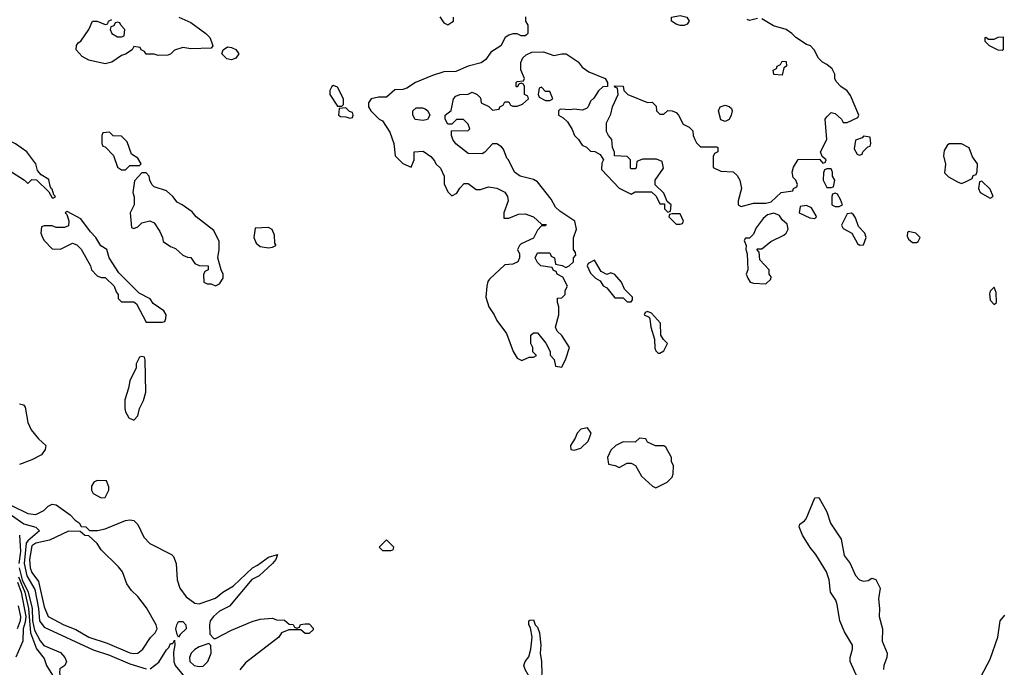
# Model space of a CAD drawing. Header units: inches. Extents: x 2380249 to 2585472, y 382747 to 546448.
# Tile 415 of 626: x 2488510 to 2493340, y 490241 to 493418. Entities that reach past the tile are written whole.
import ezdxf

# ---------------------------------------------------------------- set-up
doc = ezdxf.new("R2010")
doc.units = ezdxf.units.IN
doc.header["$MEASUREMENT"] = 0
doc.layers.add('C4489', color=7, linetype='Continuous')
doc.layers.add('C4499', color=7, linetype='Continuous')

msp = doc.modelspace()

# ---------------------------------------------------------------- linework, layer by layer
at = {"layer": 'C4489', "color": 4}
for points, elevation in [([(2489290.7, 493430.7), (2489350, 493404), (2489422.8, 493350), (2489442.8, 493330), (2489451.6, 493308.4), (2489458, 493290), (2489450, 493278), (2489350, 493274), (2489310, 493282), (2489270, 493268), (2489250, 493248), (2489236.9, 493243.1), (2489190, 493242), (2489170, 493248), (2489130, 493248), (2489122, 493262), (2489106, 493270), (2489102, 493282), (2489070, 493286), (2489062, 493270), (2489030, 493248.7), (2489010, 493242), (2488962, 493210), (2488930, 493201.2), (2488850, 493219), (2488816.5, 493236.5), (2488788, 493270), (2488788.4, 493291.6), (2488796.4, 493303.6), (2488810, 493312), (2488848.7, 493370), (2488868, 493410), (2488891.1, 493411.1), (2488930, 493394), (2488942, 493398), (2488946, 493410), (2488962, 493418)], 28), ([(2488510, 491534), (2488528.2, 491528.2), (2488536.5, 491516.5), (2488550, 491442), (2488566, 491406), (2488602.5, 491362.5), (2488638, 491330), (2488636, 491310), (2488616.8, 491283.2), (2488570, 491259), (2488510, 491236)], 28), ([(2488470, 491034.8), (2488550, 490996), (2488590, 490991), (2488628, 491010), (2488650, 491032), (2488670, 491042), (2488690, 491038), (2488758, 490990), (2488782.8, 490962.8), (2488802, 490950), (2488812, 490932), (2488834, 490930), (2488852.7, 490912.7), (2488891.6, 490911.6), (2488930, 490921), (2489030, 490961), (2489050, 490964.7), (2489070, 490962), (2489090, 490942), (2489119.9, 490879.9), (2489147.9, 490847.9), (2489255.3, 490795.3), (2489265.4, 490785.4), (2489278, 490750), (2489283, 490670), (2489295.5, 490630), (2489327.3, 490587.3), (2489370, 490556.3), (2489390, 490553.4), (2489470, 490580.5), (2489506, 490610), (2489559.2, 490640.8), (2489652, 490730), (2489677.2, 490742.8), (2489730, 490781.6), (2489774.8, 490794.8), (2489766.8, 490770), (2489750.7, 490750), (2489684.9, 490690), (2489648.3, 490671.7), (2489539, 490541), (2489490, 490517.2), (2489460.7, 490490), (2489444.9, 490470), (2489440.7, 490450), (2489443.5, 490403.5), (2489462, 490382), (2489470, 490382), (2489550, 490422.8), (2489650, 490466), (2489690, 490478), (2489750, 490482), (2489770, 490474), (2489810, 490472), (2489832.7, 490452.7), (2489851.6, 490451.6), (2489858, 490438), (2489870, 490434), (2489882, 490438), (2489888.4, 490451.6), (2489910, 490454), (2489930, 490454), (2489950, 490434), (2489950, 490426), (2489930, 490408), (2489910, 490408), (2489890, 490426), (2489830, 490426), (2489794, 490410), (2489782, 490390), (2489617.1, 490262.9), (2489590.4, 490229.7)], 28), ([(2488470, 490988.1), (2488530, 490945.4), (2488589, 490929), (2488608, 490910), (2488550, 490862.5), (2488542.3, 490850), (2488531.8, 490750), (2488545.6, 490690), (2488583.8, 490623.8), (2488603, 490530), (2488608.1, 490470), (2488630, 490439), (2488870, 490326.7), (2488950, 490300.2), (2489050, 490258.3), (2489130, 490233.7)], 24), ([(2488508.8, 490890), (2488513.6, 490810), (2488505.5, 490750)], 16), ([(2488507.3, 490730), (2488522.2, 490670), (2488552.6, 490610), (2488571.5, 490530), (2488573.5, 490470), (2488583.7, 490423.7), (2488610, 490371.4), (2488627.9, 490347.9), (2488710, 490313.4), (2488731.8, 490290), (2488740.5, 490270), (2488731.3, 490250), (2488706.7, 490233.3), (2488706, 490214), (2488710.4, 490189.7), (2488751.5, 490090), (2488746.3, 490010), (2488747.4, 490000)], 16), ([(2488499.1, 490659.1), (2488516.8, 490610), (2488539.6, 490490), (2488537.9, 490462.1), (2488527.8, 490430), (2488525.6, 490370), (2488490.6, 490290.6)], 8), ([(2488504.8, 490684.8), (2488535.3, 490610), (2488554.1, 490530), (2488564.1, 490410), (2488592, 490332), (2488630, 490284), (2488642.4, 490250), (2488679.8, 490190), (2488724.4, 490084.4), (2488727.2, 490010), (2488729.4, 490000)], 12), ([(2488503.2, 490543.2), (2488514.6, 490490), (2488512.5, 490470), (2488497.6, 490430)], 4), ([(2489150, 490234.4), (2489192.9, 490267.1), (2489230, 490327.3), (2489242, 490338), (2489250, 490358), (2489262, 490358), (2489270, 490374), (2489271, 490351), (2489264.5, 490315.5), (2489266.4, 490270), (2489272.7, 490250), (2489334.9, 490174.9)], 24)]:
    msp.add_lwpolyline(points, dxfattribs=dict(at, elevation=elevation))
for points, elevation in [([(2488990, 493406), (2488978, 493402), (2488972, 493388), (2488958, 493382), (2488954, 493370), (2488962, 493350), (2488990, 493334), (2489010, 493334), (2489022, 493338), (2489026, 493370), (2489006, 493390), (2489002, 493402)], 28), ([(2489550, 493221.2), (2489526.3, 493226.3), (2489502, 493250), (2489508, 493270), (2489530, 493284.7), (2489550, 493281), (2489570.7, 493270.7), (2489584.7, 493250), (2489570, 493229)], 28), ([(2488450, 492828.7), (2488410, 492828), (2488334, 492790), (2488334, 492750), (2488430, 492684.7), (2488470.9, 492670.9), (2488534, 492630), (2488550, 492614), (2488570, 492634), (2488592.7, 492632.7), (2488654, 492574), (2488670, 492544.7), (2488676.4, 492543.6), (2488686, 492550), (2488678, 492558), (2488670, 492586), (2488666, 492586), (2488660.4, 492600.4), (2488653.6, 492633.6), (2488616.4, 492656.4), (2488598, 492678), (2488588.7, 492710), (2488546, 492770), (2488490, 492808.7)], 32), ([(2488950, 492866), (2488918, 492862), (2488914, 492850), (2488914, 492810), (2488918, 492798), (2488930, 492794), (2488970.9, 492750.9), (2488990, 492694), (2489010, 492682), (2489030, 492682), (2489050, 492702), (2489098, 492702), (2489106, 492710), (2489090, 492738), (2489058, 492758), (2489038, 492818), (2489010, 492846), (2488968.4, 492848.4)], 32), ([(2489130, 492666), (2489110, 492666), (2489072.7, 492627.3), (2489066, 492570), (2489071.1, 492548.9), (2489071.3, 492510), (2489052, 492470), (2489058, 492398), (2489070, 492394), (2489090, 492402), (2489110, 492422), (2489148.9, 492431.1), (2489170, 492422), (2489198, 492378), (2489211.3, 492350), (2489214, 492330), (2489250, 492304.7), (2489275.3, 492295.3), (2489310, 492262), (2489332.7, 492252.7), (2489350, 492252), (2489370, 492222), (2489390, 492212), (2489434, 492210), (2489434, 492190), (2489418, 492182), (2489412.7, 492167.3), (2489414, 492130), (2489430, 492122), (2489450, 492122), (2489470, 492112), (2489490, 492122), (2489508, 492150), (2489508, 492170), (2489498, 492190), (2489482, 492250), (2489489, 492290), (2489488.7, 492330), (2489463.1, 492383.1), (2489375.3, 492450), (2489355.5, 492475.5), (2489308, 492510), (2489282.7, 492522.7), (2489262, 492550), (2489230, 492579), (2489170, 492598), (2489158, 492610), (2489148, 492630), (2489146, 492650)], 32), ([(2488743.6, 492476.4), (2488734, 492470), (2488742, 492462), (2488750.9, 492430.9), (2488750, 492406), (2488730, 492398), (2488690, 492398), (2488670, 492406), (2488630, 492406), (2488618, 492402), (2488614, 492370), (2488622, 492350), (2488630, 492334), (2488670, 492294), (2488710, 492292), (2488770, 492322), (2488790, 492314), (2488811.6, 492291.6), (2488858, 492210), (2488862, 492190), (2488890, 492162), (2488910, 492154), (2488930, 492154), (2488974, 492110), (2488983.6, 492083.6), (2488994, 492070), (2488994, 492050), (2489010, 492034), (2489070, 492034), (2489083.6, 492023.6), (2489130, 491934), (2489210, 491934), (2489222, 491938), (2489227.3, 491952.7), (2489228, 491970), (2489218, 491990), (2489165.6, 492025.6), (2489150, 492048), (2489096.4, 492076.4), (2488996.4, 492176.4), (2488949.1, 492249.1), (2488938, 492290), (2488908.9, 492308.9), (2488884, 492350), (2488857.6, 492377.6), (2488810, 492440.9)], 32), ([(2489730, 492398), (2489664.7, 492395.3), (2489658, 492350), (2489670, 492322), (2489690, 492306), (2489730, 492298), (2489750, 492302), (2489766, 492310), (2489766, 492314), (2489762, 492322), (2489760.4, 492360.4), (2489748.4, 492388.4)], 32), ([(2489110, 491766), (2489098, 491762), (2489082, 491730), (2489082, 491710), (2489050, 491646), (2489044.7, 491610), (2489026.4, 491553.6), (2489026, 491510), (2489030, 491494), (2489045.4, 491465.4), (2489070, 491454), (2489090, 491474), (2489098, 491510), (2489118, 491550), (2489128.4, 491591.6), (2489126, 491750), (2489122, 491762)], 32), ([(2488890, 491158), (2488874, 491150), (2488862, 491130), (2488862, 491110), (2488870, 491094), (2488910, 491072), (2488930, 491074), (2488948, 491110), (2488947.3, 491127.3), (2488935.3, 491155.3)], 32), ([(2488750, 490908.7), (2488655.8, 490864.2), (2488590, 490850.9), (2488570, 490837.6), (2488558.2, 490770), (2488562.2, 490730), (2488570, 490706), (2488602.8, 490662.7), (2488630, 490538), (2488650, 490490.8), (2488726.8, 490450), (2488786.1, 490426.1), (2488850, 490388.8), (2488939.9, 490359.9), (2489050, 490313), (2489070, 490308.5), (2489090, 490310.8), (2489114, 490330), (2489152.1, 490387.9), (2489174, 490410), (2489184, 490430), (2489179, 490450), (2489133.1, 490533.1), (2489090, 490589), (2489058, 490618), (2489035.3, 490650), (2489014, 490710), (2488994.8, 490734.8), (2488910, 490818), (2488890, 490848), (2488850, 490886), (2488830, 490888), (2488807.3, 490907.3)], 28), ([(2489290, 490388.7), (2489282, 490402), (2489277, 490430), (2489280.9, 490450), (2489290, 490466), (2489310, 490466), (2489326, 490450), (2489327.3, 490430), (2489297.3, 490402.7)], 24), ([(2489438, 490358), (2489390, 490341.2), (2489370, 490329.2), (2489350.8, 490310), (2489343.8, 490290), (2489345.5, 490270), (2489366.8, 490250), (2489390, 490244.9), (2489410, 490247.7), (2489432.7, 490270), (2489449.2, 490310), (2489448, 490348)], 28)]:
    msp.add_lwpolyline(points, close=True, dxfattribs=dict(at, elevation=elevation))
at = {"layer": 'C4499', "color": 4}
for points, elevation in [([(2490991.1, 493431.1), (2490992, 493410), (2491002, 493390), (2491002, 493350), (2490996.9, 493343.1), (2490990, 493338), (2490970, 493338), (2490950, 493348), (2490930, 493348), (2490910, 493342), (2490892, 493330), (2490870.7, 493289.3), (2490821, 493259), (2490796.9, 493223.1), (2490774.4, 493205.6), (2490710, 493189), (2490650, 493164), (2490590, 493162), (2490535.3, 493144.7), (2490452, 493110), (2490410, 493082), (2490390, 493075.3), (2490350, 493074), (2490310, 493038), (2490270, 493038), (2490234, 493030), (2490222, 493010), (2490222, 492990), (2490232, 492970), (2490274, 492930), (2490290, 492922), (2490325.4, 492865.4), (2490344.7, 492810), (2490352, 492750), (2490390, 492712), (2490430, 492694), (2490446, 492730), (2490446, 492770), (2490490, 492772), (2490526.4, 492746.4), (2490545.4, 492725.4), (2490552, 492710), (2490574, 492690), (2490592, 492650), (2490592.7, 492612.7), (2490610, 492574), (2490630, 492554), (2490654, 492566), (2490668.7, 492591.3), (2490690, 492614), (2490710, 492614), (2490750, 492584.7), (2490770, 492584.7), (2490810, 492598), (2490850, 492591), (2490890, 492571.3), (2490902.8, 492550), (2490906.8, 492530), (2490884.7, 492470), (2490884.7, 492444.7), (2490910, 492444.7), (2490956.4, 492463.6), (2490990, 492464.7), (2491030.9, 492450.9), (2491070, 492414), (2491092.7, 492412.7), (2491090, 492406), (2491070, 492406), (2491050, 492386), (2491030, 492346), (2490970, 492318), (2490962, 492310), (2490952, 492290), (2490962, 492270), (2490962, 492250), (2490954, 492230), (2490930, 492218), (2490890, 492215.3), (2490815.3, 492144.7), (2490806.8, 492133.2), (2490801, 492110), (2490796.9, 492056.9), (2490811.3, 492010), (2490838, 491970), (2490850, 491942), (2490898.8, 491878.8), (2490930.8, 491790), (2490950, 491758), (2490973.6, 491746.4), (2491010, 491762), (2491030, 491762), (2491046, 491770), (2491028, 491788), (2491028, 491810), (2491018, 491830), (2491018, 491870), (2491030, 491882), (2491050, 491882), (2491091.6, 491831.6), (2491112, 491790), (2491112.7, 491772.7), (2491131.6, 491751.6), (2491138, 491718), (2491170, 491714), (2491190, 491754), (2491208, 491810), (2491170, 491868), (2491146, 491890), (2491138, 491910), (2491155.3, 491970), (2491155.3, 492010), (2491148.7, 492030), (2491148.4, 492051.6), (2491170, 492054), (2491186, 492070), (2491186, 492090), (2491198, 492110), (2491175.3, 492155.3), (2491146, 492170), (2491142, 492182), (2491128, 492188), (2491122, 492202), (2491066, 492210), (2491050, 492226), (2491038, 492250), (2491050, 492274), (2491110, 492274), (2491118, 492258), (2491134, 492250), (2491138, 492218), (2491171.6, 492211.6), (2491190, 492202), (2491206, 492210), (2491226, 492230), (2491226, 492250), (2491238, 492262), (2491236.4, 492276.4), (2491226, 492290), (2491227.3, 492347.3), (2491242, 492390), (2491234, 492430), (2491159, 492479), (2491138, 492498), (2491118, 492538), (2491050, 492622), (2491030, 492634), (2490966, 492650), (2490938, 492670), (2490908, 492730), (2490899, 492739), (2490883.1, 492783.1), (2490873.6, 492793.6), (2490850, 492808), (2490830, 492808), (2490792.7, 492767.3), (2490779.6, 492760.4), (2490710, 492762), (2490649.3, 492809.3), (2490635.3, 492830), (2490628.7, 492850), (2490628, 492872), (2490710, 492874), (2490718, 492882), (2490710, 492906), (2490687.3, 492927.3), (2490652.7, 492927.3), (2490630, 492906), (2490610, 492906), (2490598, 492930), (2490598, 492950), (2490627.3, 492972.7), (2490638, 493030), (2490650, 493042), (2490668.9, 493051.1), (2490710, 493052), (2490730, 493062), (2490754, 493050), (2490770, 493034), (2490774, 493010), (2490811.6, 492991.6), (2490830, 492974), (2490862, 492978), (2490866, 492990), (2490882, 492998), (2490890, 493014), (2490910, 493014), (2490918, 492998), (2490930, 492994), (2490950, 492994), (2490976.4, 493003.6), (2491006, 493030), (2491002, 493042), (2490986, 493050), (2490986, 493090), (2490982, 493102), (2490970, 493106), (2490958, 493102), (2490950, 493086), (2490946, 493090), (2490946, 493110), (2490950, 493114), (2490982, 493118), (2490986, 493130), (2490968.4, 493171.6), (2490968.4, 493208.4), (2490978, 493230), (2490994.6, 493245.4), (2491022, 493258), (2491079.8, 493259.8), (2491130, 493242), (2491169.1, 493250.9), (2491190.7, 493250.7), (2491250, 493211.3), (2491270, 493184.7), (2491302, 493162), (2491382, 493130), (2491394, 493110), (2491394, 493090), (2491370, 493088), (2491350, 493068), (2491326.8, 493033.2), (2491310, 493018), (2491298, 492990), (2491290, 492982), (2491270, 492974), (2491230, 492979), (2491210, 492975.3), (2491162, 492978), (2491154, 492970), (2491154, 492950), (2491176.9, 492936.9), (2491196.9, 492916.9), (2491219.8, 492879.8), (2491232, 492850), (2491252, 492830), (2491270, 492802), (2491290, 492792), (2491310, 492772), (2491331.6, 492771.6), (2491356.9, 492756.9), (2491374, 492730), (2491365.4, 492714.6), (2491363.6, 492683.6), (2491450, 492592), (2491510, 492562), (2491530, 492574), (2491610, 492574), (2491632.7, 492552.7), (2491650, 492514), (2491674, 492514), (2491674, 492490), (2491690, 492474), (2491702, 492478), (2491706, 492510), (2491686, 492526), (2491670, 492566), (2491628, 492608), (2491628, 492630), (2491668, 492690), (2491662, 492722), (2491634, 492734), (2491566, 492734), (2491538, 492722), (2491534, 492690), (2491530, 492686), (2491510, 492686), (2491506, 492690), (2491506, 492730), (2491490, 492746), (2491428, 492750), (2491427.3, 492767.3), (2491418, 492790), (2491415.3, 492830), (2491398, 492850), (2491388, 492870), (2491388.9, 492911.1), (2491410, 492954), (2491418, 492990), (2491446, 493050), (2491442, 493082), (2491430, 493086), (2491427.3, 493092.7), (2491470, 493092), (2491474, 493070), (2491494, 493050), (2491590, 493012), (2491612.7, 493012.7), (2491632.7, 492992.7), (2491634, 492970), (2491650, 492954), (2491670, 492954), (2491690, 492972), (2491710, 492971.3), (2491730, 492962), (2491742, 492950), (2491765.4, 492905.4), (2491794, 492890), (2491812.7, 492872.7), (2491814, 492850), (2491822, 492830), (2491830, 492814), (2491850, 492794), (2491930, 492794), (2491934, 492790), (2491934, 492770), (2491918, 492762), (2491912.7, 492747.3), (2491912.7, 492692.7), (2491950, 492674), (2492010, 492672), (2492030, 492654), (2492042, 492630), (2492051.3, 492590), (2492034, 492530), (2492034, 492510), (2492050, 492502), (2492110, 492518), (2492170, 492518), (2492196.4, 492523.6), (2492246, 492570), (2492302, 492578), (2492306, 492590), (2492322, 492598), (2492326, 492610), (2492318, 492630), (2492304, 492644), (2492299, 492670), (2492305.6, 492694.4), (2492328.7, 492731.3), (2492434, 492734), (2492450, 492714), (2492462, 492718), (2492466, 492730), (2492446, 492746), (2492438, 492770), (2492468.7, 492830), (2492462, 492930), (2492470, 492942), (2492490, 492962), (2492510, 492958), (2492542, 492930), (2492550, 492914), (2492570, 492914), (2492622, 492938), (2492626, 492950), (2492585.6, 493045.6), (2492569.1, 493069.1), (2492538, 493090), (2492514.6, 493114.6), (2492509, 493130), (2492509, 493150), (2492496, 493176), (2492470, 493198), (2492448.9, 493208.9), (2492428.9, 493228.9), (2492408, 493270), (2492388.9, 493288.9), (2492370, 493295.3), (2492318, 493330), (2492298, 493350), (2492270, 493368.7), (2492207.5, 493387.5), (2492150, 493421.2)], 32), ([(2490571.3, 493431.3), (2490590, 493402), (2490610, 493392), (2490630, 493404.7), (2490638, 493410), (2490638, 493430)], 32), ([(2492130, 493422.7), (2492090, 493414), (2492079, 493419)], 32), ([(2492620.4, 490190), (2492583.7, 490270), (2492583.6, 490290), (2492595.8, 490330), (2492595.8, 490350), (2492555.4, 490415.4), (2492532.6, 490470), (2492519.7, 490550), (2492513, 490570), (2492487.6, 490610), (2492480.5, 490670), (2492467.3, 490710), (2492415.3, 490795.3), (2492388.5, 490828.5), (2492349.6, 490890), (2492334, 490930), (2492336.4, 490943.6), (2492360.4, 490959.6), (2492368, 490970), (2492410, 491072), (2492430, 491074), (2492470, 491004.7), (2492487.8, 490947.8), (2492539.3, 490870), (2492554, 490790), (2492584, 490750), (2492610, 490691.3), (2492630, 490671), (2492650, 490664), (2492672.5, 490667.5), (2492690, 490678), (2492710, 490672), (2492730.8, 490630), (2492722.4, 490577.6), (2492728, 490530), (2492726, 490490), (2492743, 490430), (2492741.6, 490370), (2492764.9, 490310), (2492764.4, 490290), (2492748.5, 490250), (2492746.7, 490230)], 28), ([(2492930.6, 490000), (2492918, 490010), (2492903.1, 490043.1), (2492904.7, 490055.3), (2492924.7, 490075.3), (2492990, 490111.3), (2493028.7, 490150), (2493050, 490164.7), (2493070, 490158), (2493106, 490110), (2493130, 490094.8), (2493150, 490094.8), (2493184, 490110), (2493209.2, 490150), (2493225.6, 490194.4), (2493270, 490282), (2493309, 490390), (2493319, 490470), (2493342.7, 490497.3)], 28)]:
    msp.add_lwpolyline(points, dxfattribs=dict(at, elevation=elevation))
for points, elevation in [([(2491750, 493389), (2491730, 493395.3), (2491708, 493410), (2491708, 493430), (2491750, 493438.8), (2491782, 493430), (2491794, 493410), (2491783.6, 493396.4), (2491770, 493389)], 32), ([(2493330, 493266), (2493310, 493268), (2493268, 493290), (2493246, 493310), (2493246, 493330), (2493250, 493332), (2493262, 493322), (2493290, 493322), (2493310, 493332), (2493334, 493334), (2493334, 493270)], 28), ([(2492250, 493146), (2492210, 493148), (2492206, 493170), (2492222, 493178), (2492226, 493190), (2492242, 493198), (2492250, 493214), (2492270, 493212), (2492271.1, 493188.9), (2492258, 493182)], 32), ([(2490050, 493095.3), (2490042, 493090), (2490032, 493070), (2490032, 493050), (2490070, 492994), (2490090, 492994), (2490098, 493002), (2490098, 493030), (2490070, 493086)], 32), ([(2491070, 493086), (2491058, 493082), (2491054, 493050), (2491058, 493038), (2491090, 493022), (2491110, 493022), (2491126, 493030), (2491110, 493066), (2491090, 493066)], 32), ([(2490110, 492986), (2490078, 492982), (2490074, 492950), (2490083.6, 492943.6), (2490110, 492942), (2490130, 492934), (2490142, 492938), (2490146, 492950), (2490142, 492962), (2490127.3, 492967.3)], 32), ([(2490490, 492924), (2490450, 492928), (2490438, 492950), (2490438, 492970), (2490455.3, 492984.7), (2490485.4, 492985.4), (2490499.8, 492979.8), (2490512, 492970), (2490522, 492950), (2490510, 492928.7)], 32), ([(2491970, 492918), (2491950, 492926), (2491938, 492970), (2491946, 492990), (2491970, 492998), (2491990, 492992), (2492002, 492982), (2492004.7, 492970), (2492001, 492950), (2491990, 492928)], 32), ([(2492650, 492846), (2492642, 492838), (2492610, 492826), (2492603.6, 492783.6), (2492618, 492758), (2492630, 492754), (2492642, 492758), (2492646, 492770), (2492670, 492794), (2492682, 492798), (2492686, 492810), (2492682, 492842)], 32), ([(2493130, 492808.7), (2493070, 492808), (2493059.6, 492800.4), (2493044.7, 492775.3), (2493041, 492750), (2493051.1, 492708.9), (2493046.8, 492666.8), (2493066.4, 492646.4), (2493110, 492622), (2493130, 492614), (2493150, 492622), (2493182, 492638), (2493187.3, 492652.7), (2493202, 492658), (2493207.3, 492672.7), (2493208, 492710), (2493184.7, 492744.7), (2493168.4, 492788.4)], 32), ([(2492490, 492686), (2492470, 492686), (2492458, 492682), (2492452.7, 492667.3), (2492452, 492630), (2492470, 492594), (2492490, 492594), (2492502, 492598), (2492508, 492630), (2492498, 492650), (2492498, 492670)], 32), ([(2493230, 492626), (2493218, 492622), (2493214, 492590), (2493222, 492570), (2493270, 492542), (2493286, 492550), (2493270, 492586)], 32), ([(2492510, 492566), (2492498, 492562), (2492494, 492550), (2492494, 492510), (2492510, 492502), (2492530, 492502), (2492546, 492510), (2492536.4, 492536.4), (2492522, 492562)], 32), ([(2492370, 492506), (2492338, 492502), (2492334, 492470), (2492385.4, 492445.4), (2492410, 492442), (2492418, 492450), (2492416.4, 492456.4), (2492394.6, 492494.6)], 32), ([(2491750, 492466), (2491710, 492466), (2491698, 492462), (2491694, 492450), (2491730, 492414), (2491750, 492414), (2491762, 492418), (2491766, 492430)], 32), ([(2492210, 492469.2), (2492179.1, 492460.9), (2492157.3, 492442.7), (2492122.5, 492397.5), (2492110, 492366), (2492090, 492346), (2492070, 492346), (2492064.7, 492335.3), (2492074, 492310), (2492072, 492290), (2492078, 492270), (2492082, 492190), (2492074, 492170), (2492082, 492150), (2492094, 492130), (2492110, 492124.7), (2492170, 492122), (2492194.6, 492145.4), (2492196.4, 492156.4), (2492186, 492170), (2492186, 492190), (2492140.4, 492240.4), (2492138, 492278), (2492126, 492290), (2492130, 492294), (2492150, 492294), (2492195.3, 492330), (2492258.6, 492361.4), (2492269.3, 492370.7), (2492279, 492390), (2492274.6, 492414.6), (2492250, 492435.3), (2492236.5, 492456.5)], 32), ([(2492590, 492468), (2492570, 492466), (2492542, 492410), (2492550, 492394), (2492591.3, 492371.3), (2492619.6, 492319.6), (2492630, 492312), (2492650, 492314), (2492662, 492350), (2492655.3, 492370), (2492624, 492404), (2492610, 492446), (2492600.4, 492460.4)], 32), ([(2492870, 492378), (2492865.4, 492374.6), (2492863.6, 492356.4), (2492870, 492342), (2492890, 492324.7), (2492910, 492324.7), (2492918, 492330), (2492928, 492350), (2492906, 492370)], 32), ([(2491330, 492238), (2491298, 492222), (2491294, 492210), (2491310, 492174), (2491334, 492150), (2491356.9, 492136.9), (2491371.6, 492111.6), (2491390, 492102), (2491430, 492054), (2491470, 492054), (2491490, 492034), (2491510, 492034), (2491516.4, 492043.6), (2491516.4, 492056.4), (2491476.4, 492096.4), (2491462, 492130), (2491430, 492168), (2491410, 492175.3), (2491390, 492168), (2491362, 492182)], 32), ([(2493290, 492106), (2493270, 492086), (2493267.3, 492072.7), (2493270, 492042), (2493290, 492021), (2493302, 492030), (2493300.4, 492080.4)], 32), ([(2491590, 491986), (2491578, 491982), (2491574, 491970), (2491598, 491958), (2491602, 491950), (2491606, 491910), (2491624.7, 491850), (2491626, 491806), (2491630, 491794), (2491642, 491782), (2491650, 491782), (2491670, 491794), (2491688, 491830), (2491668.7, 491848.7), (2491655.3, 491870), (2491654, 491930), (2491610, 491978)], 32), ([(2491295.5, 491415.5), (2491262, 491410), (2491244.7, 491390), (2491235.3, 491364.7), (2491212, 491330), (2491214, 491310), (2491230, 491306), (2491263.1, 491316.9), (2491299, 491350), (2491314, 491390)], 32), ([(2491550, 491366), (2491530, 491346), (2491470, 491348), (2491434, 491330), (2491410, 491306), (2491394, 491270), (2491398, 491238), (2491431.6, 491231.6), (2491450, 491222), (2491490, 491242), (2491510, 491242), (2491531.1, 491231.1), (2491559.6, 491179.6), (2491614, 491130), (2491630, 491122), (2491686, 491150), (2491710, 491174), (2491715.3, 491190), (2491718, 491230), (2491708, 491250), (2491708, 491270), (2491680.4, 491320.4), (2491670, 491328), (2491628.4, 491328.4), (2491590, 491346), (2491582, 491362)], 32), ([(2490310, 490866), (2490274, 490830), (2490290, 490814), (2490330, 490814), (2490342, 490818), (2490346, 490830)], 32), ([(2491050, 490174), (2491025.1, 490185.1), (2491003.9, 490203.9), (2490989.2, 490230), (2490984, 490250), (2490989, 490270), (2491007, 490293), (2491018, 490330), (2491023.7, 490390), (2491015.3, 490435.3), (2491008, 490450), (2491008, 490470), (2491012.7, 490472.7), (2491030, 490474), (2491038, 490450), (2491050, 490438), (2491060.7, 490410), (2491067.3, 490350), (2491064, 490310), (2491070.6, 490270), (2491070.7, 490210), (2491066, 490190)], 28)]:
    msp.add_lwpolyline(points, close=True, dxfattribs=dict(at, elevation=elevation))

doc.saveas('drawing.dxf')
